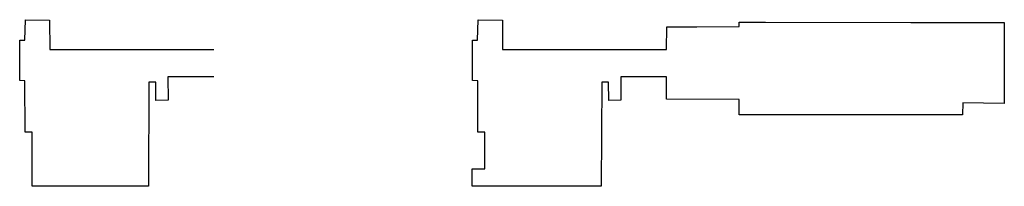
# Model space of a CAD drawing. Header units: metres. Extents: x -270273 to 328371, y -146885 to 591473.
# Tile 472 of 473: x 202264 to 298569, y 382466 to 398786. Entities that reach past the tile are written whole.
import ezdxf

# ---------------------------------------------------------------- set-up
doc = ezdxf.new("R2010")
doc.units = ezdxf.units.M
doc.layers.add('B-XX-OG-BEBOUWING-G', color=1, linetype='Continuous')
doc.layers.add('ZU_B_D_EB00----ONDERDEEL~-_-----', color=2, linetype='Continuous')

msp = doc.modelspace()

# ---------------------------------------------------------------- linework, layer by layer
at = {"layer": 'B-XX-OG-BEBOUWING-G'}
msp.add_lwpolyline([(247104.9662, 398786.3678), (249480.9952, 398744.1846), (249495.0611, 395874.9244), (265541.1665, 395866.7765), (265550.3482, 398084.9546), (268491.1023, 398099.6787), (272647.5016, 398120.4894), (272639.29, 398549.7811), (275206.3986, 398545.7069), (289434.8337, 398523.1252), (298567.5762, 398508.6308), (298569.2901, 390579.3597), (294508.8901, 390630.2815), (294485.2675, 389480.1851), (272644.4947, 389475.4644), (272628.5662, 390955.9839), (265519.3644, 390989.6675), (265530.0405, 393178.8905), (261048.4188, 393194.3829), (261072.0301, 390890.3504), (259873.0437, 390879.2892), (259860.0463, 392671.1893), (259186.8892, 392666.8542), (259124.9707, 382491.288), (247746.9028, 382466.2237), (246518.2188, 382490.3892), (246517.69, 384190.3891), (247770.257, 384190.7788), (247774.5507, 387771.9055), (247085.2385, 387778.7243), (247063.9363, 392782.859), (246551.0977, 392819.6681), (246557.476, 396771.4559), (247047.8942, 396789.5652), (247104.9662, 398786.3678)], dxfattribs=at)
at = {"layer": 'ZU_B_D_EB00----ONDERDEEL~-_-----'}
msp.add_lwpolyline([(221242.5731, 393178.8905), (216760.9515, 393194.3829), (216784.5628, 390890.3504), (215585.5764, 390879.2892), (215572.579, 392671.1893), (214899.4219, 392666.8542), (214874.7355, 382491.2897), (203480.7514, 382490.778), (203487.0833, 387771.9055), (202797.7712, 387778.7243), (202776.469, 392782.859), (202263.6303, 392819.6681), (202270.0086, 396771.4559), (202760.4269, 396789.5652), (202817.4988, 398786.3678), (205193.5279, 398744.1846), (205207.5938, 395874.9244), (221253.6991, 395866.7765)], dxfattribs=at)

doc.saveas('drawing.dxf')
